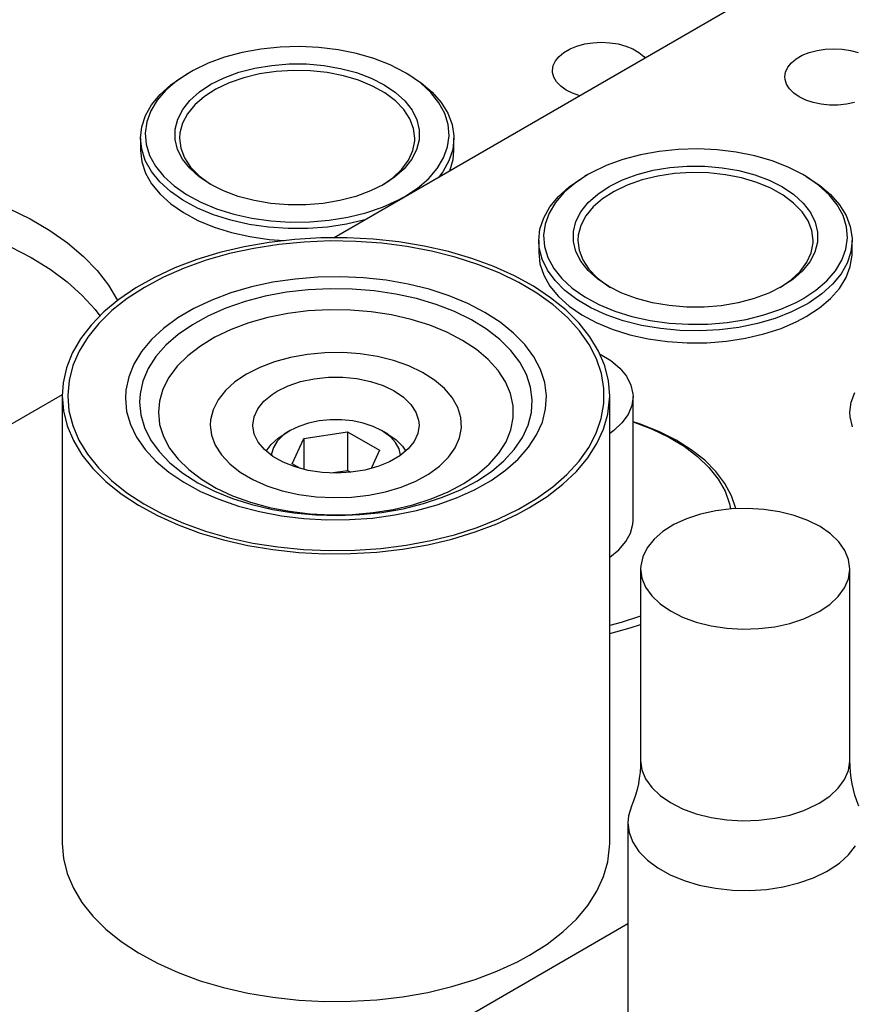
# Model space of a CAD drawing. Header units: inches. Extents: x 3 to 351, y 4 to 271.
# Tile 319 of 530: x 133.03 to 135.69, y 256.05 to 259.2. Entities that reach past the tile are written whole.
import ezdxf

# ---------------------------------------------------------------- set-up
doc = ezdxf.new("R2010")
doc.units = ezdxf.units.IN
doc.header["$LTSCALE"] = 0.5
doc.header["$MEASUREMENT"] = 0
doc.layers.add('DSS', color=7, linetype='Continuous')

msp = doc.modelspace()

# ---------------------------------------------------------------- linework, layer by layer
at = {"layer": 'DSS', "color": 132, "linetype": 'Continuous'}
for p, q in [((135.7228, 259.4769), (134.0374, 258.5038)), ((134.7722, 259.096), (134.7915, 259.1071)), ((134.7915, 259.1071), (134.8138, 259.1161)), ((134.8138, 259.1161), (134.8385, 259.1228)), ((134.8385, 259.1228), (134.8648, 259.1268)), ((134.8648, 259.1268), (134.8919, 259.1282)), ((134.8919, 259.1282), (134.9191, 259.1268)), ((134.9191, 259.1268), (134.9454, 259.1228)), ((134.9454, 259.1228), (134.9701, 259.1161)), ((134.9701, 259.1161), (134.9924, 259.1071)), ((134.9924, 259.1071), (135.0116, 259.096)), ((135.5809, 259.1024), (135.6073, 259.1064)), ((135.6073, 259.1064), (135.6344, 259.1078)), ((135.6344, 259.1078), (135.6615, 259.1064)), ((135.6615, 259.1064), (135.6878, 259.1024)), ((134.7451, 259.0688), (134.7566, 259.0831)), ((134.7566, 259.0831), (134.7722, 259.096)), ((135.0116, 259.096), (135.0272, 259.0831)), ((135.0272, 259.0831), (135.032, 259.078)), ((135.4991, 259.0627), (135.5147, 259.0756)), ((135.5147, 259.0756), (135.534, 259.0867)), ((135.534, 259.0867), (135.5563, 259.0957)), ((135.5563, 259.0957), (135.5809, 259.1024)), ((135.6878, 259.1024), (135.7125, 259.0957)), ((134.7357, 259.038), (134.738, 259.0537)), ((134.738, 259.0537), (134.7451, 259.0688)), ((135.4805, 259.0332), (135.4876, 259.0484)), ((135.4876, 259.0484), (135.4991, 259.0627)), ((134.736, 259.0322), (134.7357, 259.038)), ((134.7401, 259.0167), (134.736, 259.0322)), ((134.7488, 259.0018), (134.7401, 259.0167)), ((135.4781, 259.0176), (135.4805, 259.0332)), ((135.4787, 259.0097), (135.4781, 259.0176)), ((135.4835, 258.9942), (135.4787, 259.0097)), ((134.7619, 258.988), (134.7488, 259.0018)), ((134.7789, 258.9757), (134.7619, 258.988)), ((135.4928, 258.9795), (135.4835, 258.9942)), ((135.5064, 258.9658), (135.4928, 258.9795)), ((134.7993, 258.9653), (134.7789, 258.9757)), ((134.8226, 258.9571), (134.7993, 258.9653)), ((135.5239, 258.9538), (135.5064, 258.9658)), ((135.5448, 258.9437), (135.5239, 258.9538)), ((135.5684, 258.9358), (135.5448, 258.9437)), ((135.5939, 258.9304), (135.5684, 258.9358)), ((135.6208, 258.9277), (135.5939, 258.9304)), ((135.648, 258.9277), (135.6208, 258.9277)), ((135.6748, 258.9304), (135.648, 258.9277)), ((135.7004, 258.9358), (135.6748, 258.9304)), ((133.4188, 258.7828), (133.4228, 258.7464)), ((134.4179, 258.7535), (134.4205, 258.7828)), ((133.4228, 258.7464), (133.4347, 258.7105)), ((134.4075, 258.7175), (134.4179, 258.7535)), ((133.4347, 258.7105), (133.4544, 258.6758)), ((133.4544, 258.6758), (133.4815, 258.6428)), ((133.4815, 258.6428), (133.5156, 258.612)), ((133.5156, 258.612), (133.5561, 258.584)), ((132.9981, 258.5974), (133.0663, 258.5638)), ((133.5561, 258.584), (133.6024, 258.5591)), ((133.0663, 258.5638), (133.129, 258.5269)), ((133.6024, 258.5591), (133.6538, 258.5378)), ((133.6538, 258.5378), (133.7095, 258.5204)), ((133.129, 258.5269), (133.1858, 258.4869)), ((133.7095, 258.5204), (133.7684, 258.5072)), ((133.7684, 258.5072), (133.8298, 258.4984)), ((133.1858, 258.4869), (133.2362, 258.4441)), ((133.8298, 258.4984), (133.878, 258.4947)), ((133.2362, 258.4441), (133.2798, 258.3989)), ((134.6916, 258.4562), (134.6956, 258.4198)), ((135.6874, 258.4121), (135.6931, 258.4485)), ((135.6931, 258.4485), (135.6933, 258.4562)), ((134.6956, 258.4198), (134.7075, 258.3839)), ((135.6738, 258.3764), (135.6874, 258.4121)), ((133.2798, 258.3989), (133.3162, 258.3517)), ((134.7075, 258.3839), (134.7272, 258.3492)), ((133.3162, 258.3517), (133.345, 258.303)), ((134.7272, 258.3492), (134.7543, 258.3162)), ((135.6525, 258.342), (135.6738, 258.3764)), ((134.7543, 258.3162), (134.7884, 258.2854)), ((135.6239, 258.3094), (135.6525, 258.342)), ((134.7884, 258.2854), (134.8289, 258.2574)), ((135.5884, 258.2792), (135.6239, 258.3094)), ((134.8289, 258.2574), (134.8752, 258.2325)), ((135.5466, 258.2518), (135.5884, 258.2792)), ((134.8752, 258.2325), (134.9266, 258.2112)), ((135.4661, 258.2141), (135.5168, 258.2359)), ((135.5168, 258.2359), (135.5466, 258.2518)), ((134.9266, 258.2112), (134.9822, 258.1938)), ((134.9822, 258.1938), (135.0412, 258.1806)), ((135.3525, 258.1823), (135.4111, 258.1961)), ((135.4111, 258.1961), (135.4661, 258.2141)), ((135.0412, 258.1806), (135.1026, 258.1718)), ((135.1026, 258.1718), (135.1655, 258.1675)), ((135.1655, 258.1675), (135.2287, 258.1679)), ((135.2287, 258.1679), (135.2914, 258.1728)), ((135.2914, 258.1728), (135.3525, 258.1823)), ((133.1684, 258.0021), (129.0053, 255.5985)), ((135.6897, 257.9781), (135.7016, 258.0096)), ((135.6857, 257.9459), (135.6897, 257.9781)), ((135.6866, 257.9311), (135.6857, 257.9459)), ((133.9561, 257.9111), (133.9249, 257.9007)), ((133.9899, 257.9182), (133.9561, 257.9111)), ((134.0254, 257.9218), (133.9899, 257.9182)), ((134.0614, 257.9218), (134.0254, 257.9218)), ((134.0969, 257.9182), (134.0614, 257.9218)), ((134.1307, 257.9111), (134.0969, 257.9182)), ((134.1619, 257.9007), (134.1307, 257.9111)), ((135.0166, 257.9078), (134.993, 257.9157)), ((135.0759, 257.8842), (135.0166, 257.9078)), ((135.6942, 257.8991), (135.6866, 257.9311)), ((133.8583, 257.8634), (133.8777, 257.876)), ((133.8973, 257.8873), (133.8741, 257.8714)), ((133.8973, 257.8873), (133.8777, 257.876)), ((133.9249, 257.9007), (133.8973, 257.8873)), ((133.8973, 257.8873), (133.8973, 257.8873)), ((133.9413, 257.8619), (134.0808, 257.8835)), ((134.0808, 257.8835), (134.1828, 257.8246)), ((134.0808, 257.8835), (134.0808, 257.7602)), ((134.1895, 257.8873), (134.1619, 257.9007)), ((134.2091, 257.876), (134.1895, 257.8873)), ((134.1954, 257.8838), (134.1895, 257.8873)), ((134.2174, 257.8674), (134.1954, 257.8838)), ((134.2091, 257.876), (134.2354, 257.8579)), ((135.1303, 257.8569), (135.0759, 257.8842)), ((133.8362, 257.8435), (133.8583, 257.8634)), ((133.8561, 257.8534), (133.8438, 257.8339)), ((133.8741, 257.8714), (133.8561, 257.8534)), ((133.904, 257.7814), (133.9413, 257.8619)), ((133.9413, 257.8619), (133.9413, 257.7635)), ((134.2341, 257.8489), (134.2174, 257.8674)), ((134.245, 257.8291), (134.2341, 257.8489)), ((134.2354, 257.8579), (134.2558, 257.8375)), ((135.1792, 257.8263), (135.1303, 257.8569)), ((133.8203, 257.8218), (133.8362, 257.8435)), ((133.8376, 257.8134), (133.837, 257.8085)), ((133.8438, 257.8339), (133.8376, 257.8134)), ((134.1828, 257.8246), (134.1557, 257.7661)), ((134.2498, 257.8085), (134.245, 257.8291)), ((134.2558, 257.8375), (134.2665, 257.8218)), ((135.2219, 257.7928), (135.1792, 257.8263)), ((133.9301, 257.7663), (133.904, 257.7814)), ((135.2579, 257.7568), (135.2219, 257.7928)), ((134.0276, 257.752), (134.0808, 257.7602)), ((134.0808, 257.7602), (134.0911, 257.7542)), ((135.2867, 257.7187), (135.2579, 257.7568)), ((135.3081, 257.6789), (135.2867, 257.7187)), ((135.3217, 257.6381), (135.3081, 257.6789)), ((134.9184, 257.2393), (134.9838, 257.2568)), ((134.9838, 257.2568), (135.0173, 257.2679)), ((133.1684, 256.5681), (133.1724, 256.5199)), ((134.9125, 256.5096), (134.9182, 256.5578)), ((134.9182, 256.5578), (134.9184, 256.5681)), ((133.1724, 256.5199), (133.1844, 256.4721)), ((134.8989, 256.462), (134.9125, 256.5096)), ((133.1844, 256.4721), (133.2042, 256.4252)), ((134.8774, 256.4153), (134.8989, 256.462)), ((133.2042, 256.4252), (133.2316, 256.3796)), ((134.8483, 256.37), (134.8774, 256.4153)), ((133.2316, 256.3796), (133.2665, 256.3357)), ((134.8119, 256.3266), (134.8483, 256.37)), ((133.2665, 256.3357), (133.3085, 256.2939)), ((134.9765, 256.3108), (134.1141, 255.8129)), ((134.7684, 256.2853), (134.8119, 256.3266)), ((133.3085, 256.2939), (133.3572, 256.2546)), ((134.7184, 256.2466), (134.7684, 256.2853)), ((133.3572, 256.2546), (133.4122, 256.2183)), ((134.6621, 256.2109), (134.7184, 256.2466)), ((133.4122, 256.2183), (133.4729, 256.1851)), ((134.6232, 256.1897), (134.6621, 256.2109)), ((133.4729, 256.1851), (133.5389, 256.1554)), ((134.5579, 256.1595), (134.6232, 256.1897)), ((133.5389, 256.1554), (133.6095, 256.1294)), ((134.488, 256.133), (134.5579, 256.1595)), ((133.6095, 256.1294), (133.684, 256.1075)), ((134.414, 256.1105), (134.488, 256.133)), ((133.684, 256.1075), (133.7618, 256.0898)), ((133.7618, 256.0898), (133.8422, 256.0765)), ((134.2566, 256.0782), (134.3366, 256.0922)), ((134.3366, 256.0922), (134.414, 256.1105)), ((133.8422, 256.0765), (133.9244, 256.0676)), ((133.9244, 256.0676), (134.0077, 256.0634)), ((134.0077, 256.0634), (134.0914, 256.0637)), ((134.0914, 256.0637), (134.1746, 256.0686)), ((134.1746, 256.0686), (134.2566, 256.0782))]:
    msp.add_line(p, q, dxfattribs=at)
at = {"layer": 'DSS', "color": 9, "linetype": 'Continuous'}
for p, q in [((133.8035, 259.1062), (133.7441, 259.0954)), ((133.8649, 259.1126), (133.8035, 259.1062)), ((133.9271, 259.1143), (133.8649, 259.1126)), ((133.9892, 259.1115), (133.9271, 259.1143)), ((134.0502, 259.104), (133.9892, 259.1115)), ((134.109, 259.0922), (134.0502, 259.104)), ((133.6876, 259.0803), (133.6349, 259.0611)), ((133.7441, 259.0954), (133.6876, 259.0803)), ((134.1647, 259.0761), (134.109, 259.0922)), ((134.2164, 259.056), (134.1647, 259.0761)), ((133.6349, 259.0611), (133.5868, 259.0382)), ((133.7335, 259.0324), (133.7844, 259.0457)), ((133.7844, 259.0457), (133.8381, 259.0546)), ((133.8381, 259.0546), (133.8935, 259.0591)), ((133.8935, 259.0591), (133.9493, 259.059)), ((133.9493, 259.059), (134.0046, 259.0542)), ((134.0046, 259.0542), (134.0582, 259.045)), ((134.0582, 259.045), (134.1089, 259.0314)), ((134.2632, 259.0322), (134.2164, 259.056)), ((133.5156, 258.9924), (133.5561, 259.0205)), ((133.5761, 259.0322), (133.535, 259.0052)), ((133.5561, 259.0205), (133.5655, 259.0261)), ((133.5761, 259.0322), (133.5655, 259.0261)), ((133.5868, 259.0382), (133.5761, 259.0322)), ((133.644, 258.994), (133.6864, 259.015)), ((133.6864, 259.015), (133.7335, 259.0324)), ((133.7488, 259.015), (133.7019, 258.9986)), ((133.7993, 259.0273), (133.7488, 259.015)), ((133.8523, 259.0352), (133.7993, 259.0273)), ((133.9068, 259.0386), (133.8523, 259.0352)), ((133.9616, 259.0373), (133.9068, 259.0386)), ((134.0155, 259.0315), (133.9616, 259.0373)), ((134.0673, 259.0213), (134.0155, 259.0315)), ((134.116, 259.0067), (134.0673, 259.0213)), ((134.1089, 259.0314), (134.1558, 259.0138)), ((134.1558, 259.0138), (134.1978, 258.9925)), ((134.2738, 259.0261), (134.2632, 259.0322)), ((134.2736, 259.026), (134.2632, 259.0322)), ((134.3132, 258.9983), (134.2736, 259.026)), ((134.2738, 259.0261), (134.3156, 258.9987)), ((133.4815, 258.9617), (133.5156, 258.9924)), ((133.535, 259.0052), (133.5002, 258.9753)), ((133.6073, 258.9696), (133.644, 258.994)), ((133.6597, 258.9784), (133.6229, 258.9549)), ((133.7019, 258.9986), (133.6597, 258.9784)), ((134.1606, 258.9883), (134.116, 259.0067)), ((134.2, 258.9663), (134.1606, 258.9883)), ((134.1978, 258.9925), (134.2341, 258.968)), ((134.3465, 258.9679), (134.3132, 258.9983)), ((134.3156, 258.9987), (134.3511, 258.9684)), ((133.4544, 258.9287), (133.4815, 258.9617)), ((133.5002, 258.9753), (133.4722, 258.9432)), ((133.5769, 258.9425), (133.6073, 258.9696)), ((133.6229, 258.9549), (133.5925, 258.9286)), ((134.2334, 258.9412), (134.2, 258.9663)), ((134.2341, 258.968), (134.264, 258.9408)), ((134.3727, 258.9352), (134.3465, 258.9679)), ((134.3511, 258.9684), (134.3797, 258.9359)), ((133.4347, 258.8939), (133.4544, 258.9287)), ((133.4722, 258.9432), (133.4517, 258.9092)), ((133.5536, 258.9132), (133.5769, 258.9425)), ((133.5925, 258.9286), (133.569, 258.9)), ((134.2602, 258.9136), (134.2334, 258.9412)), ((134.264, 258.9408), (134.2869, 258.9113)), ((134.3914, 258.9009), (134.3727, 258.9352)), ((134.3797, 258.9359), (134.401, 258.9015)), ((133.4228, 258.8581), (133.4347, 258.8939)), ((133.4517, 258.9092), (133.4388, 258.874)), ((133.5377, 258.8823), (133.5536, 258.9132)), ((133.569, 258.9), (133.553, 258.8698)), ((134.2798, 258.8841), (134.2602, 258.9136)), ((134.2917, 258.8532), (134.2798, 258.8841)), ((134.2869, 258.9113), (134.3023, 258.8803)), ((134.4024, 258.8655), (134.3914, 258.9009)), ((134.401, 258.9015), (134.4146, 258.8658)), ((133.4188, 258.8216), (133.4228, 258.8581)), ((133.4388, 258.874), (133.4339, 258.8382)), ((133.5297, 258.8503), (133.5377, 258.8823)), ((133.553, 258.8698), (133.5448, 258.8385)), ((134.2957, 258.8216), (134.2917, 258.8532)), ((134.3023, 258.8803), (134.3099, 258.8483)), ((134.4054, 258.8296), (134.4024, 258.8655)), ((134.4146, 258.8658), (134.4203, 258.8294)), ((133.4188, 258.8216), (133.4188, 258.7828)), ((133.4226, 258.7864), (133.4188, 258.8216)), ((133.4339, 258.8382), (133.4369, 258.8022)), ((133.5296, 258.8181), (133.5297, 258.8503)), ((133.5448, 258.8385), (133.5437, 258.8216)), ((133.5437, 258.8216), (133.5476, 258.7901)), ((134.2954, 258.8138), (134.2957, 258.8216)), ((134.3099, 258.8483), (134.3094, 258.8161)), ((134.4005, 258.7937), (134.4054, 258.8296)), ((134.4205, 258.8216), (134.4165, 258.7852)), ((134.4203, 258.8294), (134.4205, 258.8216)), ((134.4205, 258.7828), (134.4205, 258.8216)), ((133.4369, 258.8022), (133.4479, 258.7668)), ((133.5375, 258.7861), (133.5296, 258.8181)), ((133.5476, 258.7901), (133.5595, 258.7592)), ((134.2894, 258.7823), (134.2954, 258.8138)), ((134.3094, 258.8161), (134.3011, 258.7841)), ((134.3876, 258.7585), (134.4005, 258.7937)), ((133.4342, 258.7505), (133.4226, 258.7864)), ((133.4479, 258.7668), (133.4667, 258.7325)), ((133.5532, 258.7552), (133.5375, 258.7861)), ((133.5595, 258.7592), (133.5791, 258.7296)), ((134.2756, 258.7517), (134.2894, 258.7823)), ((134.3011, 258.7841), (134.2849, 258.7533)), ((134.3671, 258.7245), (134.3876, 258.7585)), ((134.4165, 258.7852), (134.4046, 258.7493)), ((135.0169, 258.7688), (134.9604, 258.7537)), ((135.0763, 258.7796), (135.0169, 258.7688)), ((135.1377, 258.786), (135.0763, 258.7796)), ((135.1999, 258.7877), (135.1377, 258.786)), ((135.262, 258.7849), (135.1999, 258.7877)), ((135.323, 258.7775), (135.262, 258.7849)), ((135.3818, 258.7656), (135.323, 258.7775)), ((135.4375, 258.7495), (135.3818, 258.7656)), ((133.4536, 258.7157), (133.4342, 258.7505)), ((133.4667, 258.7325), (133.4929, 258.6999)), ((133.5764, 258.7258), (133.5532, 258.7552)), ((133.6066, 258.6986), (133.5764, 258.7258)), ((133.5791, 258.7296), (133.6059, 258.702)), ((134.2542, 258.7226), (134.2756, 258.7517)), ((134.2849, 258.7533), (134.2612, 258.724)), ((134.4046, 258.7493), (134.3849, 258.7146)), ((134.9076, 258.7345), (134.8596, 258.7116)), ((134.9604, 258.7537), (134.9076, 258.7345)), ((135.0572, 258.7191), (135.1109, 258.7281)), ((135.1109, 258.7281), (135.1662, 258.7325)), ((135.1662, 258.7325), (135.2221, 258.7324)), ((135.2221, 258.7324), (135.2774, 258.7276)), ((135.2774, 258.7276), (135.331, 258.7184)), ((135.4892, 258.7294), (135.4375, 258.7495)), ((135.536, 258.7056), (135.4892, 258.7294)), ((133.4805, 258.6827), (133.4536, 258.7157)), ((133.4929, 258.6999), (133.5261, 258.6694)), ((133.6059, 258.702), (133.6393, 258.6769)), ((133.6432, 258.6742), (133.6066, 258.6986)), ((134.1907, 258.6712), (134.2257, 258.6955)), ((134.2306, 258.697), (134.1961, 258.6742)), ((134.2257, 258.6955), (134.2542, 258.7226)), ((134.2612, 258.724), (134.2306, 258.697)), ((134.3391, 258.6924), (134.3671, 258.7245)), ((134.3849, 258.7146), (134.3712, 258.6965)), ((134.7884, 258.6659), (134.8289, 258.6939)), ((134.8489, 258.7056), (134.8078, 258.6786)), ((134.8289, 258.6939), (134.8383, 258.6995)), ((134.8489, 258.7056), (134.8383, 258.6995)), ((134.8596, 258.7116), (134.8489, 258.7056)), ((134.9592, 258.6884), (135.0063, 258.7058)), ((135.0063, 258.7058), (135.0572, 258.7191)), ((135.0721, 258.7007), (135.0216, 258.6884)), ((135.1251, 258.7086), (135.0721, 258.7007)), ((135.1796, 258.712), (135.1251, 258.7086)), ((135.2344, 258.7108), (135.1796, 258.712)), ((135.2883, 258.7049), (135.2344, 258.7108)), ((135.3401, 258.6947), (135.2883, 258.7049)), ((135.331, 258.7184), (135.3817, 258.7048)), ((135.3888, 258.6802), (135.3401, 258.6947)), ((135.3817, 258.7048), (135.4285, 258.6872)), ((135.5466, 258.6995), (135.536, 258.7056)), ((135.5463, 258.6994), (135.536, 258.7056)), ((135.586, 258.6717), (135.5463, 258.6994)), ((135.5466, 258.6995), (135.5884, 258.6721)), ((133.5143, 258.6518), (133.4805, 258.6827)), ((133.5261, 258.6694), (133.5658, 258.6417)), ((133.6393, 258.6769), (133.6486, 258.6712)), ((133.6845, 258.6535), (133.6432, 258.6742)), ((134.1961, 258.6742), (134.1539, 258.6531)), ((134.2632, 258.6355), (134.3043, 258.6625)), ((134.3043, 258.6625), (134.3391, 258.6924)), ((134.7543, 258.6351), (134.7884, 258.6659)), ((134.8078, 258.6786), (134.773, 258.6488)), ((134.8801, 258.643), (134.9168, 258.6674)), ((134.9168, 258.6674), (134.9592, 258.6884)), ((134.9747, 258.672), (134.9324, 258.6518)), ((135.0216, 258.6884), (134.9747, 258.672)), ((135.4334, 258.6617), (135.3888, 258.6802)), ((135.4285, 258.6872), (135.4706, 258.6659)), ((135.4706, 258.6659), (135.5069, 258.6414)), ((135.6193, 258.6413), (135.586, 258.6717)), ((135.5884, 258.6721), (135.6239, 258.6418)), ((133.5546, 258.6236), (133.5143, 258.6518)), ((133.5658, 258.6417), (133.6113, 258.6171)), ((133.7314, 258.636), (133.6845, 258.6535)), ((133.7822, 258.6225), (133.7314, 258.636)), ((134.1069, 258.6357), (134.056, 258.6223)), ((134.1539, 258.6531), (134.1069, 258.6357)), ((134.2415, 258.6238), (134.2632, 258.6355)), ((134.7272, 258.6021), (134.7543, 258.6351)), ((134.773, 258.6488), (134.745, 258.6166)), ((134.8497, 258.6159), (134.8801, 258.643)), ((134.9324, 258.6518), (134.8957, 258.6284)), ((135.4728, 258.6397), (135.4334, 258.6617)), ((135.5062, 258.6146), (135.4728, 258.6397)), ((135.5069, 258.6414), (135.5368, 258.6142)), ((135.6454, 258.6086), (135.6193, 258.6413)), ((135.6239, 258.6418), (135.6525, 258.6093)), ((133.6008, 258.5987), (133.5546, 258.6236)), ((133.6113, 258.6171), (133.6619, 258.5961)), ((133.8358, 258.6134), (133.7822, 258.6225)), ((133.8911, 258.6087), (133.8358, 258.6134)), ((133.947, 258.6087), (133.8911, 258.6087)), ((134.0024, 258.6132), (133.947, 258.6087)), ((134.056, 258.6223), (134.0024, 258.6132)), ((134.1386, 258.5835), (134.1923, 258.6017)), ((134.1923, 258.6017), (134.2415, 258.6238)), ((134.7075, 258.5674), (134.7272, 258.6021)), ((134.745, 258.6166), (134.7245, 258.5826)), ((134.8264, 258.5866), (134.8497, 258.6159)), ((134.8653, 258.602), (134.8418, 258.5734)), ((134.8957, 258.6284), (134.8653, 258.602)), ((135.533, 258.587), (135.5062, 258.6146)), ((135.5368, 258.6142), (135.5597, 258.5847)), ((135.6642, 258.5743), (135.6454, 258.6086)), ((135.6525, 258.6093), (135.6738, 258.5749)), ((133.652, 258.5772), (133.6008, 258.5987)), ((133.7075, 258.5597), (133.652, 258.5772)), ((133.6619, 258.5961), (133.7167, 258.579)), ((133.7167, 258.579), (133.7749, 258.5661)), ((134.0213, 258.5596), (134.0812, 258.5693)), ((134.0812, 258.5693), (134.1386, 258.5835)), ((134.7245, 258.5826), (134.7116, 258.5474)), ((134.8105, 258.5557), (134.8264, 258.5866)), ((134.8418, 258.5734), (134.8258, 258.5432)), ((135.5526, 258.5575), (135.533, 258.587)), ((135.5597, 258.5847), (135.5751, 258.5537)), ((135.6752, 258.5389), (135.6642, 258.5743)), ((135.6738, 258.5749), (135.6874, 258.5392)), ((133.7664, 258.5463), (133.7075, 258.5597)), ((133.8277, 258.5374), (133.7664, 258.5463)), ((133.7749, 258.5661), (133.8354, 258.5576)), ((133.8905, 258.533), (133.8277, 258.5374)), ((133.8354, 258.5576), (133.8973, 258.5537)), ((133.8973, 258.5537), (133.9596, 258.5543)), ((134.0165, 258.5379), (133.9538, 258.5331)), ((133.9596, 258.5543), (134.0213, 258.5596)), ((134.0777, 258.5472), (134.0165, 258.5379)), ((134.1363, 258.5609), (134.0777, 258.5472)), ((134.6956, 258.5315), (134.7075, 258.5674)), ((134.7116, 258.5474), (134.7067, 258.5116)), ((134.8025, 258.5237), (134.8105, 258.5557)), ((134.8258, 258.5432), (134.8176, 258.5119)), ((135.5645, 258.5266), (135.5526, 258.5575)), ((135.5751, 258.5537), (135.5826, 258.5217)), ((135.6782, 258.503), (135.6752, 258.5389)), ((135.6874, 258.5392), (135.6931, 258.5028)), ((133.9538, 258.5331), (133.8905, 258.533)), ((134.6916, 258.495), (134.6956, 258.5315)), ((134.7067, 258.5116), (134.7097, 258.4756)), ((134.8024, 258.4915), (134.8025, 258.5237)), ((134.8176, 258.5119), (134.8164, 258.495)), ((135.5684, 258.495), (135.5645, 258.5266)), ((135.5826, 258.5217), (135.5822, 258.4895)), ((133.7502, 258.4746), (133.6728, 258.4562)), ((133.8302, 258.4886), (133.7502, 258.4746)), ((133.8604, 258.4821), (133.7805, 258.4696)), ((133.9122, 258.4981), (133.8302, 258.4886)), ((133.9421, 258.49), (133.8604, 258.4821)), ((133.9954, 258.503), (133.9122, 258.4981)), ((134.0246, 258.4934), (133.9421, 258.49)), ((134.0791, 258.5034), (133.9954, 258.503)), ((134.1074, 258.4921), (134.0246, 258.4934)), ((134.1624, 258.4991), (134.0791, 258.5034)), ((134.1896, 258.4863), (134.1074, 258.4921)), ((134.2446, 258.4903), (134.1624, 258.4991)), ((134.2703, 258.4758), (134.1896, 258.4863)), ((134.325, 258.4769), (134.2446, 258.4903)), ((134.349, 258.461), (134.2703, 258.4758)), ((134.4028, 258.4592), (134.325, 258.4769)), ((134.6916, 258.495), (134.6916, 258.4562)), ((134.6933, 258.4717), (134.6916, 258.495)), ((134.7097, 258.4756), (134.7207, 258.4402)), ((134.8103, 258.4595), (134.8024, 258.4915)), ((134.8164, 258.495), (134.8204, 258.4635)), ((135.5622, 258.4557), (135.5682, 258.4872)), ((135.5682, 258.4872), (135.5684, 258.495)), ((135.5822, 258.4895), (135.5738, 258.4576)), ((135.6733, 258.4671), (135.6782, 258.503)), ((135.6933, 258.495), (135.6893, 258.4586)), ((135.6931, 258.5028), (135.6933, 258.495)), ((135.6933, 258.4562), (135.6933, 258.495)), ((133.6728, 258.4562), (133.5988, 258.4337)), ((133.703, 258.4528), (133.6287, 258.4317)), ((133.7805, 258.4696), (133.703, 258.4528)), ((134.4249, 258.4418), (134.349, 258.461)), ((134.4773, 258.4373), (134.4028, 258.4592)), ((134.7023, 258.4355), (134.6933, 258.4717)), ((134.826, 258.4286), (134.8103, 258.4595)), ((134.8204, 258.4635), (134.8323, 258.4326)), ((135.5484, 258.4251), (135.5622, 258.4557)), ((135.5738, 258.4576), (135.5577, 258.4267)), ((135.6604, 258.4319), (135.6733, 258.4671)), ((135.6893, 258.4586), (135.6774, 258.4227)), ((133.5988, 258.4337), (133.5289, 258.4072)), ((133.6287, 258.4317), (133.5583, 258.4066)), ((134.4971, 258.4185), (134.4249, 258.4418)), ((134.5479, 258.4114), (134.4773, 258.4373)), ((134.5652, 258.3913), (134.4971, 258.4185)), ((134.6139, 258.3817), (134.5479, 258.4114)), ((134.7192, 258.4003), (134.7023, 258.4355)), ((134.7207, 258.4402), (134.7394, 258.4059)), ((134.8492, 258.3992), (134.826, 258.4286)), ((134.8323, 258.4326), (134.8519, 258.403)), ((135.527, 258.396), (135.5484, 258.4251)), ((135.5577, 258.4267), (135.534, 258.3974)), ((135.6399, 258.398), (135.6604, 258.4319)), ((135.6774, 258.4227), (135.6577, 258.388)), ((133.5289, 258.4072), (133.4636, 258.377)), ((133.5583, 258.4066), (133.4924, 258.3777)), ((134.6283, 258.3604), (134.5652, 258.3913)), ((134.6746, 258.3485), (134.6139, 258.3817)), ((134.7437, 258.3666), (134.7192, 258.4003)), ((134.7394, 258.4059), (134.7656, 258.3733)), ((134.8794, 258.372), (134.8492, 258.3992)), ((134.8519, 258.403), (134.8787, 258.3754)), ((135.4985, 258.3689), (135.527, 258.396)), ((135.534, 258.3974), (135.5034, 258.3704)), ((135.6119, 258.3658), (135.6399, 258.398)), ((135.6577, 258.388), (135.6306, 258.355)), ((133.4636, 258.377), (133.4037, 258.3433)), ((133.4924, 258.3777), (133.4316, 258.3452)), ((134.686, 258.3261), (134.6283, 258.3604)), ((134.7296, 258.3121), (134.6746, 258.3485)), ((134.7753, 258.335), (134.7437, 258.3666)), ((134.7656, 258.3733), (134.7989, 258.3428)), ((134.8787, 258.3754), (134.9121, 258.3503)), ((134.916, 258.3477), (134.8794, 258.372)), ((134.9121, 258.3503), (134.9214, 258.3446)), ((134.9573, 258.3269), (134.916, 258.3477)), ((135.4689, 258.3477), (135.4267, 258.3265)), ((135.4635, 258.3446), (135.4985, 258.3689)), ((135.5034, 258.3704), (135.4689, 258.3477)), ((135.5771, 258.336), (135.6119, 258.3658)), ((135.6306, 258.355), (135.5965, 258.3242)), ((133.4037, 258.3433), (133.3496, 258.3065)), ((133.4316, 258.3452), (133.3765, 258.3095)), ((134.7378, 258.2888), (134.686, 258.3261)), ((134.8136, 258.3059), (134.7753, 258.335)), ((134.7989, 258.3428), (134.8386, 258.3151)), ((135.0042, 258.3094), (134.9573, 258.3269)), ((135.4267, 258.3265), (135.3796, 258.3091)), ((135.536, 258.3089), (135.5771, 258.336)), ((135.5965, 258.3242), (135.556, 258.2962)), ((133.3496, 258.3065), (133.3019, 258.2668)), ((133.3765, 258.3095), (133.3277, 258.271)), ((134.7783, 258.2728), (134.7296, 258.3121)), ((134.783, 258.2488), (134.7378, 258.2888)), ((134.8579, 258.2799), (134.8136, 258.3059)), ((134.8386, 258.3151), (134.8841, 258.2905)), ((134.8841, 258.2905), (134.9347, 258.2695)), ((135.055, 258.2959), (135.0042, 258.3094)), ((135.1086, 258.2868), (135.055, 258.2959)), ((135.1639, 258.2821), (135.1086, 258.2868)), ((135.2751, 258.2866), (135.2198, 258.2821)), ((135.3288, 258.2957), (135.2751, 258.2866)), ((135.3796, 258.3091), (135.3288, 258.2957)), ((135.4651, 258.2751), (135.5143, 258.2972)), ((135.5466, 258.2906), (135.4991, 258.2664)), ((135.5143, 258.2972), (135.536, 258.3089)), ((135.556, 258.2962), (135.5466, 258.2906)), ((133.3019, 258.2668), (133.2609, 258.2247)), ((133.3277, 258.271), (133.2855, 258.2298)), ((134.8203, 258.2311), (134.7783, 258.2728)), ((134.9076, 258.2572), (134.8579, 258.2799)), ((134.9618, 258.2384), (134.9076, 258.2572)), ((134.9347, 258.2695), (134.9895, 258.2524)), ((135.2198, 258.2821), (135.1639, 258.2821)), ((135.354, 258.2428), (135.4113, 258.2569)), ((135.4113, 258.2569), (135.4651, 258.2751)), ((135.4991, 258.2664), (135.4467, 258.2459)), ((133.2609, 258.2247), (133.2271, 258.1805)), ((133.2855, 258.2298), (133.2504, 258.1865)), ((134.8214, 258.2064), (134.783, 258.2488)), ((134.8552, 258.1872), (134.8203, 258.2311)), ((135.0196, 258.2236), (134.9618, 258.2384)), ((134.9895, 258.2524), (135.0476, 258.2395)), ((135.0803, 258.2132), (135.0196, 258.2236)), ((135.0476, 258.2395), (135.1082, 258.231)), ((135.1082, 258.231), (135.1701, 258.2271)), ((135.1701, 258.2271), (135.2324, 258.2277)), ((135.2324, 258.2277), (135.2941, 258.233)), ((135.2941, 258.233), (135.354, 258.2428)), ((135.3903, 258.2294), (135.3307, 258.2171)), ((135.4467, 258.2459), (135.3903, 258.2294)), ((134.8524, 258.1621), (134.8214, 258.2064)), ((135.1427, 258.2073), (135.0803, 258.2132)), ((135.2059, 258.206), (135.1427, 258.2073)), ((135.269, 258.2093), (135.2059, 258.206)), ((135.3307, 258.2171), (135.269, 258.2093)), ((133.2271, 258.1805), (133.2007, 258.1347)), ((133.2504, 258.1865), (133.2227, 258.1415)), ((134.876, 258.1163), (134.8524, 258.1621)), ((134.8826, 258.1416), (134.8552, 258.1872)), ((133.2007, 258.1347), (133.1821, 258.0876)), ((133.2227, 258.1415), (133.2027, 258.0951)), ((134.9024, 258.0947), (134.8826, 258.1416)), ((134.8918, 258.0694), (134.876, 258.1163)), ((133.1821, 258.0876), (133.1713, 258.0398)), ((133.2027, 258.0951), (133.1905, 258.0479)), ((134.8996, 258.0218), (134.8918, 258.0694)), ((134.9144, 258.0469), (134.9024, 258.0947)), ((133.1713, 258.0398), (133.1684, 257.9986)), ((133.1905, 258.0479), (133.1862, 258.0001)), ((133.8908, 258.0306), (133.9307, 258.0439)), ((133.9307, 258.0439), (133.9739, 258.0531)), ((133.9739, 258.0531), (134.0193, 258.0578)), ((134.0193, 258.0578), (134.0653, 258.0579)), ((134.0653, 258.0579), (134.1107, 258.0534)), ((134.1107, 258.0534), (134.1541, 258.0445)), ((134.1541, 258.0445), (134.1941, 258.0313)), ((134.9184, 257.9986), (134.9144, 258.0469)), ((133.813, 257.9814), (133.8393, 258.0032)), ((133.8393, 258.0032), (133.8556, 258.0135)), ((133.8556, 258.0135), (133.8908, 258.0306)), ((134.1941, 258.0313), (134.2296, 258.0144)), ((134.2296, 258.0144), (134.2596, 257.9942)), ((134.8995, 257.974), (134.8996, 258.0218)), ((133.1684, 257.9986), (133.1684, 256.5681)), ((133.1684, 257.9986), (133.1724, 257.9504)), ((133.1862, 258.0001), (133.1862, 257.9986)), ((133.1862, 257.9986), (133.1902, 257.9509)), ((133.7936, 257.9572), (133.813, 257.9814)), ((134.2596, 257.9942), (134.283, 257.9713)), ((134.283, 257.9713), (134.2992, 257.9464)), ((134.8914, 257.9264), (134.8995, 257.974)), ((134.9125, 257.9402), (134.9182, 257.9883)), ((134.9182, 257.9883), (134.9184, 257.9986)), ((134.9184, 256.5681), (134.9184, 257.9986)), ((133.1724, 257.9504), (133.1844, 257.9026)), ((133.1902, 257.9509), (133.2022, 257.9036)), ((133.7818, 257.9315), (133.7936, 257.9572)), ((134.2992, 257.9464), (134.3077, 257.9203)), ((134.8989, 257.8925), (134.9125, 257.9402)), ((133.7778, 257.905), (133.7818, 257.9315)), ((134.3077, 257.9203), (134.309, 257.905)), ((134.8754, 257.8795), (134.8914, 257.9264)), ((133.1844, 257.9026), (133.2042, 257.8557)), ((133.2022, 257.9036), (133.222, 257.8572)), ((133.7778, 257.9025), (133.7778, 257.905)), ((133.7826, 257.876), (133.7778, 257.9025)), ((133.7952, 257.8504), (133.7826, 257.876)), ((134.305, 257.8786), (134.2932, 257.8529)), ((134.309, 257.905), (134.305, 257.8786)), ((134.8516, 257.8337), (134.8754, 257.8795)), ((134.8774, 257.8458), (134.8989, 257.8925)), ((133.2042, 257.8557), (133.2316, 257.8101)), ((133.222, 257.8572), (133.2495, 257.8121)), ((133.8152, 257.8265), (133.7952, 257.8504)), ((134.2932, 257.8529), (134.2738, 257.8287)), ((134.8483, 257.8006), (134.8774, 257.8458)), ((133.8422, 257.8049), (133.8152, 257.8265)), ((134.2738, 257.8287), (134.2475, 257.8069)), ((134.8203, 257.7895), (134.8516, 257.8337)), ((133.2316, 257.8101), (133.2665, 257.7662)), ((133.2495, 257.8121), (133.2843, 257.7687)), ((133.8751, 257.7864), (133.8422, 257.8049)), ((133.9132, 257.7714), (133.8751, 257.7864)), ((134.2151, 257.788), (134.1775, 257.7727)), ((134.2475, 257.8069), (134.2151, 257.788)), ((134.7817, 257.7472), (134.8203, 257.7895)), ((134.8119, 257.7571), (134.8483, 257.8006)), ((133.2665, 257.7662), (133.3085, 257.7244)), ((133.2843, 257.7687), (133.3263, 257.7275)), ((133.9551, 257.7604), (133.9132, 257.7714)), ((133.9997, 257.7538), (133.9551, 257.7604)), ((134.0456, 257.7517), (133.9997, 257.7538)), ((134.0915, 257.7542), (134.0456, 257.7517)), ((134.1359, 257.7613), (134.0915, 257.7542)), ((134.1775, 257.7727), (134.1359, 257.7613)), ((134.7684, 257.7158), (134.8119, 257.7571)), ((133.3085, 257.7244), (133.3572, 257.6852)), ((133.3263, 257.7275), (133.3749, 257.6889)), ((134.7362, 257.7073), (134.7817, 257.7472)), ((133.3749, 257.6889), (133.4298, 257.6531)), ((134.6843, 257.67), (134.7362, 257.7073)), ((134.7184, 257.6771), (134.7684, 257.7158)), ((133.3572, 257.6852), (133.4122, 257.6488)), ((134.6264, 257.6359), (134.6843, 257.67)), ((134.6621, 257.6414), (134.7184, 257.6771)), ((133.4122, 257.6488), (133.4729, 257.6156)), ((133.4298, 257.6531), (133.4904, 257.6205)), ((134.5631, 257.6051), (134.6264, 257.6359)), ((134.6232, 257.6203), (134.6621, 257.6414)), ((135.2572, 257.631), (135.2089, 257.6204)), ((135.3078, 257.6372), (135.2572, 257.631)), ((135.3593, 257.6388), (135.3078, 257.6372)), ((135.4108, 257.6358), (135.3593, 257.6388)), ((135.4608, 257.6283), (135.4108, 257.6358)), ((135.5081, 257.6164), (135.4608, 257.6283)), ((133.4729, 257.6156), (133.5389, 257.5859)), ((133.4904, 257.6205), (133.5561, 257.5915)), ((134.4949, 257.578), (134.5631, 257.6051)), ((134.5579, 257.59), (134.6232, 257.6203)), ((135.164, 257.6056), (135.1236, 257.587)), ((135.2089, 257.6204), (135.164, 257.6056)), ((135.5518, 257.6004), (135.5081, 257.6164)), ((135.5906, 257.5807), (135.5518, 257.6004)), ((133.5389, 257.5859), (133.6095, 257.5599)), ((133.5561, 257.5915), (133.6265, 257.5662)), ((133.6265, 257.5662), (133.7006, 257.545)), ((134.414, 257.541), (134.488, 257.5635)), ((134.4225, 257.5548), (134.4949, 257.578)), ((134.488, 257.5635), (134.5579, 257.59)), ((135.0887, 257.565), (135.06, 257.5402)), ((135.1236, 257.587), (135.0887, 257.565)), ((135.6238, 257.5578), (135.5906, 257.5807)), ((133.6095, 257.5599), (133.684, 257.538)), ((133.684, 257.538), (133.7618, 257.5203)), ((133.7006, 257.545), (133.778, 257.5281)), ((134.2678, 257.521), (134.3466, 257.5357)), ((134.3366, 257.5227), (134.414, 257.541)), ((134.3466, 257.5357), (134.4225, 257.5548)), ((135.06, 257.5402), (135.0383, 257.5132)), ((135.6504, 257.5323), (135.6238, 257.5578)), ((135.6699, 257.5046), (135.6504, 257.5323)), ((133.7618, 257.5203), (133.8422, 257.507)), ((133.778, 257.5281), (133.8579, 257.5155)), ((133.8422, 257.507), (133.9244, 257.4981)), ((133.8579, 257.5155), (133.9395, 257.5074)), ((133.9244, 257.4981), (134.0077, 257.4939)), ((133.9395, 257.5074), (134.022, 257.5039)), ((134.022, 257.5039), (134.1048, 257.505)), ((134.0914, 257.4942), (134.1746, 257.4992)), ((134.1048, 257.505), (134.187, 257.5107)), ((134.1746, 257.4992), (134.2566, 257.5087)), ((134.187, 257.5107), (134.2678, 257.521)), ((134.2566, 257.5087), (134.3366, 257.5227)), ((135.0383, 257.5132), (135.0241, 257.4845)), ((135.6818, 257.4756), (135.6699, 257.5046)), ((134.0077, 257.4939), (134.0914, 257.4942)), ((135.0241, 257.4845), (135.0177, 257.4549)), ((135.6858, 257.4459), (135.6818, 257.4756)), ((135.0177, 257.4549), (135.0173, 257.4459)), ((135.0173, 257.4459), (135.0173, 256.8335)), ((135.0173, 257.4459), (135.0213, 257.4161)), ((135.6812, 257.4139), (135.6858, 257.4436)), ((135.6858, 256.8335), (135.6858, 257.4459)), ((135.6858, 257.4436), (135.6858, 257.4459)), ((135.0213, 257.4161), (135.0332, 257.3871)), ((135.6687, 257.3849), (135.6812, 257.4139)), ((135.0332, 257.3871), (135.0527, 257.3595)), ((135.6487, 257.3575), (135.6687, 257.3849)), ((135.0527, 257.3595), (135.0793, 257.3339)), ((135.6215, 257.3321), (135.6487, 257.3575)), ((135.0793, 257.3339), (135.1125, 257.311)), ((135.1125, 257.311), (135.1513, 257.2913)), ((135.5795, 257.3047), (135.5879, 257.3094)), ((135.5879, 257.3094), (135.6215, 257.3321)), ((135.1513, 257.2913), (135.195, 257.2754)), ((135.4942, 257.2713), (135.5391, 257.2861)), ((135.5391, 257.2861), (135.5795, 257.3047)), ((135.195, 257.2754), (135.2423, 257.2635)), ((135.2423, 257.2635), (135.2923, 257.2559)), ((135.2923, 257.2559), (135.3437, 257.2529)), ((135.3437, 257.2529), (135.3953, 257.2545)), ((135.3953, 257.2545), (135.4459, 257.2607)), ((135.4459, 257.2607), (135.4942, 257.2713)), ((134.9878, 256.6871), (134.9784, 256.6559)), ((134.9784, 256.6559), (134.9765, 256.6344)), ((134.9765, 256.6344), (134.9765, 256.017)), ((134.9765, 256.6344), (134.9805, 256.6029)), ((134.9805, 256.6029), (134.9924, 256.572)), ((134.9924, 256.572), (135.012, 256.5425)), ((135.6819, 256.5319), (135.7042, 256.5607)), ((135.012, 256.5425), (135.0388, 256.5149)), ((135.6525, 256.5052), (135.6819, 256.5319)), ((135.0388, 256.5149), (135.0722, 256.4899)), ((135.6167, 256.4813), (135.6525, 256.5052)), ((135.0722, 256.4899), (135.1116, 256.468)), ((135.1116, 256.468), (135.1561, 256.4496)), ((135.5696, 256.4582), (135.6117, 256.4785)), ((135.6117, 256.4785), (135.6167, 256.4813)), ((135.1561, 256.4496), (135.2048, 256.4351)), ((135.2048, 256.4351), (135.2566, 256.4249)), ((135.4195, 256.4215), (135.4725, 256.4294)), ((135.4725, 256.4294), (135.5229, 256.4418)), ((135.5229, 256.4418), (135.5696, 256.4582)), ((135.2566, 256.4249), (135.3104, 256.4192)), ((135.3104, 256.4192), (135.3651, 256.418)), ((135.3651, 256.418), (135.4195, 256.4215))]:
    msp.add_line(p, q, dxfattribs=at)
at = {"layer": 'DSS', "color": 96, "linetype": 'Continuous'}
for p, q in [((133.0031, 258.4745), (133.0693, 258.4404)), ((133.0693, 258.4404), (133.1299, 258.403)), ((133.1299, 258.403), (133.1845, 258.3626)), ((133.1845, 258.3626), (133.2325, 258.3195)), ((133.8419, 258.3614), (133.7732, 258.3465)), ((133.913, 258.3718), (133.8419, 258.3614)), ((133.9856, 258.3778), (133.913, 258.3718)), ((134.0589, 258.3791), (133.9856, 258.3778)), ((134.132, 258.3758), (134.0589, 258.3791)), ((134.2041, 258.368), (134.132, 258.3758)), ((134.2743, 258.3556), (134.2041, 258.368)), ((134.3417, 258.3389), (134.2743, 258.3556)), ((133.2325, 258.3195), (133.2736, 258.2741)), ((133.7078, 258.3274), (133.6463, 258.3043)), ((133.7732, 258.3465), (133.7078, 258.3274)), ((133.8174, 258.3167), (133.7529, 258.2999)), ((133.8849, 258.3293), (133.8174, 258.3167)), ((133.9543, 258.3373), (133.8849, 258.3293)), ((134.0249, 258.3409), (133.9543, 258.3373)), ((134.0957, 258.3398), (134.0249, 258.3409)), ((134.1658, 258.3341), (134.0957, 258.3398)), ((134.2344, 258.3238), (134.1658, 258.3341)), ((134.3006, 258.3092), (134.2344, 258.3238)), ((134.4055, 258.3181), (134.3417, 258.3389)), ((134.4651, 258.2934), (134.4055, 258.3181)), ((133.6463, 258.3043), (133.5895, 258.2775)), ((133.7529, 258.2999), (133.692, 258.2789)), ((134.3635, 258.2904), (134.3006, 258.3092)), ((134.4223, 258.2676), (134.3635, 258.2904)), ((134.5197, 258.2651), (134.4651, 258.2934)), ((133.2736, 258.2741), (133.2888, 258.2543)), ((133.5895, 258.2775), (133.5382, 258.2473)), ((133.6357, 258.2542), (133.5845, 258.2259)), ((133.692, 258.2789), (133.6357, 258.2542)), ((133.8894, 258.2613), (133.8257, 258.2485)), ((133.9552, 258.2696), (133.8894, 258.2613)), ((134.0222, 258.2734), (133.9552, 258.2696)), ((134.0895, 258.2725), (134.0222, 258.2734)), ((134.1562, 258.267), (134.0895, 258.2725)), ((134.2213, 258.2571), (134.1562, 258.267)), ((134.2839, 258.2427), (134.2213, 258.2571)), ((134.4763, 258.2411), (134.4223, 258.2676)), ((134.5686, 258.2336), (134.5197, 258.2651)), ((133.5382, 258.2473), (133.4928, 258.214)), ((133.5845, 258.2259), (133.5391, 258.1945)), ((133.7652, 258.2315), (133.7085, 258.2105)), ((133.8257, 258.2485), (133.7652, 258.2315)), ((134.3431, 258.2242), (134.2839, 258.2427)), ((134.3981, 258.2017), (134.3431, 258.2242)), ((134.5247, 258.2113), (134.4763, 258.2411)), ((134.6112, 258.1991), (134.5686, 258.2336)), ((133.4928, 258.214), (133.454, 258.1781)), ((133.5391, 258.1945), (133.5002, 258.1603)), ((133.7085, 258.2105), (133.6566, 258.1857)), ((134.4481, 258.1757), (134.3981, 258.2017)), ((134.5671, 258.1785), (134.5247, 258.2113)), ((134.6471, 258.1622), (134.6112, 258.1991)), ((133.454, 258.1781), (133.4222, 258.14)), ((133.5002, 258.1603), (133.4682, 258.1238)), ((133.6566, 258.1857), (133.6101, 258.1576)), ((134.4924, 258.1464), (134.4481, 258.1757)), ((134.6027, 258.1431), (134.5671, 258.1785)), ((134.6759, 258.1233), (134.6471, 258.1622)), ((133.4222, 258.14), (133.3977, 258.1)), ((133.6101, 258.1576), (133.5698, 258.1264)), ((133.9524, 258.1309), (133.8983, 258.1213)), ((134.0084, 258.136), (133.9524, 258.1309)), ((134.065, 258.1366), (134.0084, 258.136)), ((134.1212, 258.1325), (134.065, 258.1366)), ((134.1759, 258.1239), (134.1212, 258.1325)), ((134.5303, 258.1142), (134.4924, 258.1464)), ((134.6313, 258.1057), (134.6027, 258.1431)), ((134.8875, 258.1318), (134.9221, 258.1109)), ((133.3977, 258.1), (133.381, 258.0588)), ((133.4682, 258.1238), (133.4435, 258.0855)), ((133.5698, 258.1264), (133.5361, 258.0928)), ((133.8471, 258.1073), (133.7997, 258.0894)), ((133.8983, 258.1213), (133.8471, 258.1073)), ((134.2279, 258.111), (134.1759, 258.1239)), ((134.2763, 258.094), (134.2279, 258.111)), ((134.5614, 258.0798), (134.5303, 258.1142)), ((134.6524, 258.0667), (134.6313, 258.1057)), ((134.6971, 258.0827), (134.6759, 258.1233)), ((134.9221, 258.1109), (134.9506, 258.087)), ((133.4435, 258.0855), (133.4265, 258.0458)), ((133.5361, 258.0928), (133.5095, 258.057)), ((133.7572, 258.0677), (133.7204, 258.0429)), ((133.7997, 258.0894), (133.7572, 258.0677)), ((134.32, 258.0732), (134.2763, 258.094)), ((134.3582, 258.049), (134.32, 258.0732)), ((134.5853, 258.0434), (134.5614, 258.0798)), ((134.6657, 258.0265), (134.6524, 258.0667)), ((134.7106, 258.0411), (134.6971, 258.0827)), ((134.9506, 258.087), (134.9722, 258.0609)), ((133.381, 258.0588), (133.3721, 258.0168)), ((133.4265, 258.0458), (133.4173, 258.0052)), ((133.5095, 258.057), (133.4905, 258.0197)), ((133.7204, 258.0429), (133.6901, 258.0153)), ((134.3902, 258.022), (134.3582, 258.049)), ((134.6014, 258.0056), (134.5853, 258.0434)), ((134.7161, 257.9989), (134.7106, 258.0411)), ((134.9722, 258.0609), (134.9863, 258.0331)), ((134.9863, 258.0331), (134.9926, 258.0044)), ((133.3721, 258.0168), (133.3706, 257.9907)), ((133.4173, 258.0052), (133.4156, 257.9786)), ((133.4905, 258.0197), (133.4792, 257.9814)), ((133.6901, 258.0153), (133.6667, 257.9855)), ((134.4152, 257.9927), (134.3902, 258.022)), ((134.6098, 257.967), (134.6014, 258.0056)), ((134.6711, 257.9857), (134.6657, 258.0265)), ((134.9926, 258.0044), (134.993, 257.996)), ((133.3706, 257.9907), (133.3746, 257.9485)), ((133.4156, 257.9786), (133.4196, 257.9377)), ((133.4792, 257.9814), (133.4759, 257.9459)), ((133.6667, 257.9855), (133.6509, 257.9541)), ((134.4329, 257.9616), (134.4152, 257.9927)), ((134.6684, 257.9448), (134.6711, 257.9857)), ((134.7136, 257.9566), (134.7161, 257.9989)), ((134.993, 257.996), (134.989, 257.9671)), ((134.993, 257.6006), (134.993, 257.996)), ((133.3746, 257.9485), (133.3865, 257.9067)), ((133.4759, 257.9459), (133.4799, 257.9071)), ((133.6509, 257.9541), (133.6428, 257.9217)), ((134.4428, 257.9294), (134.4329, 257.9616)), ((134.6101, 257.9282), (134.6098, 257.967)), ((134.6579, 257.9044), (134.6684, 257.9448)), ((134.7032, 257.9147), (134.7136, 257.9566)), ((134.9771, 257.939), (134.9576, 257.9123)), ((134.989, 257.9671), (134.9771, 257.939)), ((133.4196, 257.9377), (133.4316, 257.8974)), ((133.6428, 257.9217), (133.6418, 257.905)), ((134.4448, 257.8967), (134.4428, 257.9294)), ((134.6025, 257.8895), (134.6101, 257.9282)), ((134.6849, 257.8736), (134.7032, 257.9147)), ((134.9576, 257.9123), (134.9311, 257.8877)), ((134.993, 257.9155), (135.0523, 257.8931)), ((133.3865, 257.9067), (133.4062, 257.8659)), ((133.4316, 257.8974), (133.4513, 257.8581)), ((133.4799, 257.9071), (133.4918, 257.8688)), ((133.6418, 257.905), (133.6458, 257.8724)), ((134.4387, 257.8642), (134.4448, 257.8967)), ((134.587, 257.8517), (134.6025, 257.8895)), ((134.6395, 257.8649), (134.6579, 257.9044)), ((134.9311, 257.8877), (134.9184, 257.8785)), ((135.0523, 257.8931), (135.107, 257.8669)), ((133.4062, 257.8659), (133.4336, 257.8266)), ((133.4513, 257.8581), (133.4786, 257.8204)), ((133.4918, 257.8688), (133.5115, 257.8317)), ((133.6458, 257.8724), (133.6577, 257.8404)), ((134.4248, 257.8325), (134.4387, 257.8642)), ((134.5638, 257.8152), (134.587, 257.8517)), ((134.6135, 257.8268), (134.6395, 257.8649)), ((134.6591, 257.834), (134.6849, 257.8736)), ((135.107, 257.8669), (135.1561, 257.8374)), ((133.4336, 257.8266), (133.4681, 257.7893)), ((133.4786, 257.8204), (133.513, 257.7847)), ((133.5115, 257.8317), (133.5387, 257.7961)), ((133.6577, 257.8404), (133.6773, 257.8098)), ((134.4034, 257.8022), (134.4248, 257.8325)), ((134.5333, 257.7805), (134.5638, 257.8152)), ((134.5803, 257.7907), (134.6135, 257.8268)), ((134.6259, 257.7963), (134.6591, 257.834)), ((135.1561, 257.8374), (135.1992, 257.8048)), ((133.4681, 257.7893), (133.5095, 257.7543)), ((133.513, 257.7847), (133.5542, 257.7514)), ((133.5387, 257.7961), (133.573, 257.7626)), ((133.6773, 257.8098), (133.7041, 257.781)), ((134.3747, 257.774), (134.4034, 257.8022)), ((134.5402, 257.757), (134.5803, 257.7907)), ((134.5857, 257.7608), (134.6259, 257.7963)), ((135.1992, 257.8048), (135.2357, 257.7697)), ((133.5095, 257.7543), (133.5573, 257.7222)), ((133.5542, 257.7514), (133.6017, 257.721)), ((133.573, 257.7626), (133.6139, 257.7317)), ((133.7041, 257.781), (133.7377, 257.7546)), ((133.7377, 257.7546), (133.7774, 257.7313)), ((134.3395, 257.7484), (134.3747, 257.774)), ((134.4938, 257.7261), (134.5402, 257.757)), ((134.4959, 257.7482), (134.5333, 257.7805)), ((134.5392, 257.7281), (134.5857, 257.7608)), ((135.2357, 257.7697), (135.2651, 257.7324)), ((133.5573, 257.7222), (133.6108, 257.6932)), ((133.6017, 257.721), (133.6548, 257.6939)), ((133.6139, 257.7317), (133.6609, 257.7039)), ((133.7774, 257.7313), (133.8224, 257.7114)), ((134.2522, 257.707), (134.2984, 257.7259)), ((134.2984, 257.7259), (134.3395, 257.7484)), ((134.4026, 257.6922), (134.4521, 257.7186)), ((134.4417, 257.6984), (134.4938, 257.7261)), ((134.4521, 257.7186), (134.4959, 257.7482)), ((134.4867, 257.6985), (134.5392, 257.7281)), ((135.2651, 257.7324), (135.2871, 257.6934)), ((133.6108, 257.6932), (133.6694, 257.6678)), ((133.6548, 257.6939), (133.7128, 257.6705)), ((133.6609, 257.7039), (133.7132, 257.6794)), ((133.8224, 257.7114), (133.8718, 257.6954)), ((133.8718, 257.6954), (133.9246, 257.6836)), ((134.1483, 257.6812), (134.2018, 257.692)), ((134.2018, 257.692), (134.2522, 257.707)), ((134.348, 257.6695), (134.4026, 257.6922)), ((134.3845, 257.6743), (134.4417, 257.6984)), ((134.429, 257.6724), (134.4867, 257.6985)), ((135.2871, 257.6934), (135.3013, 257.6533)), ((133.6694, 257.6678), (133.7325, 257.6462)), ((133.7128, 257.6705), (133.775, 257.6509)), ((133.7132, 257.6794), (133.7703, 257.6587)), ((133.7703, 257.6587), (133.8311, 257.642)), ((133.9246, 257.6836), (133.9798, 257.6761)), ((133.9798, 257.6761), (134.0362, 257.6732)), ((134.0362, 257.6732), (134.0928, 257.6749)), ((134.0928, 257.6749), (134.1483, 257.6812)), ((134.2892, 257.6506), (134.348, 257.6695)), ((134.3229, 257.654), (134.3845, 257.6743)), ((134.3667, 257.6501), (134.429, 257.6724)), ((133.7325, 257.6462), (133.7993, 257.6287)), ((133.775, 257.6509), (133.8406, 257.6356)), ((133.7993, 257.6287), (133.869, 257.6155)), ((133.8311, 257.642), (133.895, 257.6297)), ((133.8406, 257.6356), (133.9089, 257.6246)), ((133.895, 257.6297), (133.9609, 257.6217)), ((133.9089, 257.6246), (133.9788, 257.6181)), ((134.0953, 257.6196), (134.1619, 257.6255)), ((134.1203, 257.6189), (134.19, 257.6261)), ((134.1619, 257.6255), (134.2268, 257.6358)), ((134.19, 257.6261), (134.2578, 257.6379)), ((134.2268, 257.6358), (134.2892, 257.6506)), ((134.2314, 257.6177), (134.3006, 257.6318)), ((134.2578, 257.6379), (134.3229, 257.654)), ((134.3006, 257.6318), (134.3667, 257.6501)), ((135.3013, 257.6533), (135.3048, 257.6369)), ((133.869, 257.6155), (133.9408, 257.6068)), ((133.9408, 257.6068), (134.0138, 257.6027)), ((133.9609, 257.6217), (134.028, 257.6184)), ((133.9788, 257.6181), (134.0496, 257.6162)), ((134.0138, 257.6027), (134.0871, 257.6031)), ((134.028, 257.6184), (134.0953, 257.6196)), ((134.0496, 257.6162), (134.1203, 257.6189)), ((134.0871, 257.6031), (134.1599, 257.6081)), ((134.1599, 257.6081), (134.2314, 257.6177)), ((134.9923, 257.5888), (134.993, 257.6006)), ((134.9851, 257.5601), (134.9923, 257.5888)), ((134.9477, 257.5066), (134.9701, 257.5325)), ((134.9701, 257.5325), (134.9851, 257.5601)), ((134.9184, 257.4831), (134.9477, 257.5066)), ((135.0173, 257.2941), (134.9554, 257.2741)), ((134.9554, 257.2741), (134.9184, 257.2644)), ((135.0173, 256.8335), (135.0213, 256.8037)), ((135.6812, 256.8015), (135.6858, 256.8312)), ((135.6858, 256.8312), (135.6858, 256.8335)), ((135.0213, 256.8037), (135.0332, 256.7747)), ((135.0332, 256.7747), (135.0527, 256.7471)), ((135.6687, 256.7726), (135.6812, 256.8015)), ((135.0527, 256.7471), (135.0793, 256.7215)), ((135.6215, 256.7197), (135.6487, 256.7451)), ((135.6487, 256.7451), (135.6687, 256.7726)), ((135.0793, 256.7215), (135.1125, 256.6986)), ((135.5879, 256.697), (135.6215, 256.7197)), ((135.1125, 256.6986), (135.1513, 256.679)), ((135.5391, 256.6737), (135.5795, 256.6923)), ((135.5795, 256.6923), (135.5879, 256.697)), ((135.1513, 256.679), (135.195, 256.663)), ((135.195, 256.663), (135.2423, 256.6511)), ((135.2423, 256.6511), (135.2923, 256.6436)), ((135.4459, 256.6484), (135.4942, 256.659)), ((135.4942, 256.659), (135.5391, 256.6737)), ((135.2923, 256.6436), (135.3437, 256.6406)), ((135.3437, 256.6406), (135.3953, 256.6422)), ((135.3953, 256.6422), (135.4459, 256.6484))]:
    msp.add_line(p, q, dxfattribs=at)
at = {"layer": 'DSS', "color": 9, "linetype": 'Continuous', "extrusion": (0, 0, -1)}
for centre, radius, start, end in [((-134.6476, 256.8298), 0.3692, 179.4351, 202.7791), ((-136.0532, 256.8293), 0.3669, 337.1603, 0.6573)]:
    msp.add_arc(centre, radius, start, end, dxfattribs=at)

doc.saveas('drawing.dxf')
